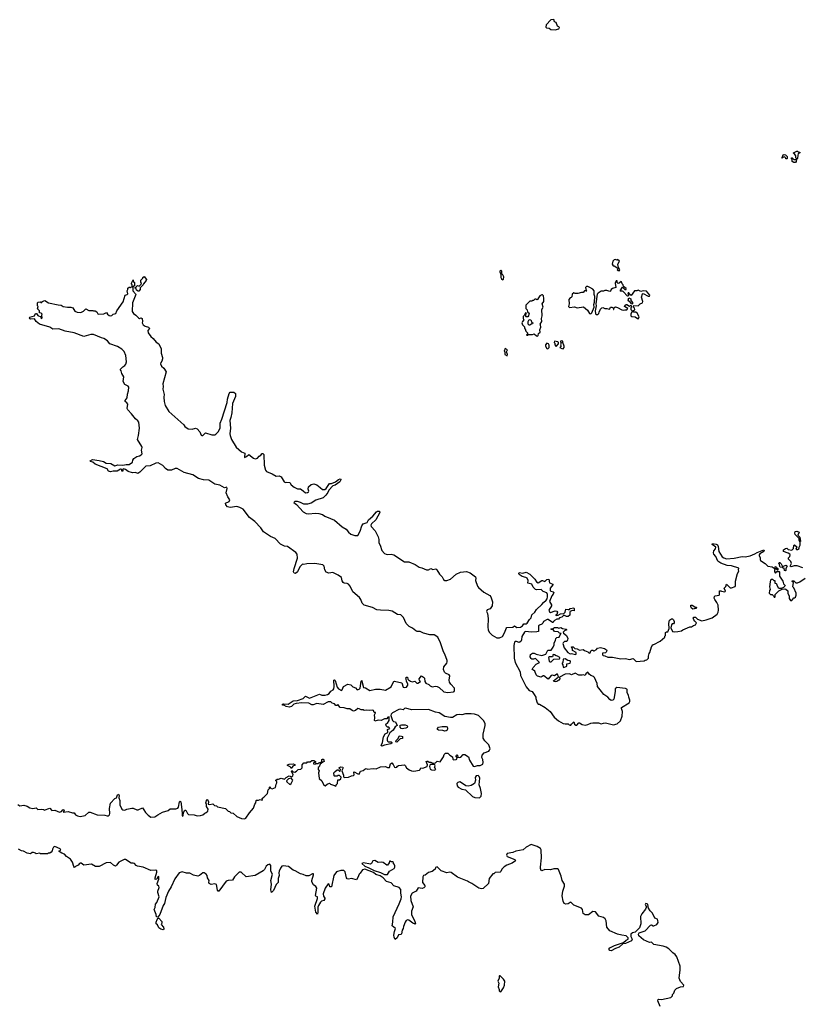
# Model space of a CAD drawing. Extents: x 1980017 to 2252640, y 74400 to 266395.
# Tile 359 of 388: x 2203701 to 2214725, y 194746 to 208658. Entities that reach past the tile are written whole.
import ezdxf

# ---------------------------------------------------------------- set-up
doc = ezdxf.new("R2010")
doc.units = 0

msp = doc.modelspace()

# ---------------------------------------------------------------- linework, layer by layer
at = {"layer": '0CON20XD'}
for points in [[(2211265, 208512), (2211315, 208528), (2211322, 208545), (2211315, 208558), (2211297, 208567), (2211276, 208616), (2211255, 208628), (2211245, 208658), (2211200, 208655), (2211137, 208583), (2211132, 208552), (2211141, 208541), (2211178, 208538), (2211200, 208520), (2211265, 208512)], [(2214535, 206690), (2214522, 206692), (2214515, 206710), (2214495, 206718), (2214462, 206702), (2214470, 206710), (2214481, 206749), (2214495, 206753), (2214516, 206746), (2214538, 206725), (2214540, 206695), (2214535, 206690)], [(2214635, 206640), (2214610, 206655), (2214610, 206685), (2214602, 206692), (2214600, 206705), (2214608, 206708), (2214633, 206683), (2214670, 206680), (2214670, 206695), (2214660, 206705), (2214660, 206735), (2214645, 206760), (2214632, 206762), (2214630, 206775), (2214675, 206800), (2214685, 206800), (2214698, 206788), (2214720, 206785), (2214720, 206775), (2214697, 206763), (2214688, 206745), (2214687, 206695), (2214670, 206680), (2214668, 206652), (2214655, 206642), (2214635, 206640)], [(2212165, 205110), (2212178, 205125), (2212152, 205172), (2212148, 205205), (2212172, 205245), (2212145, 205268), (2212135, 205262), (2212115, 205270), (2212095, 205264), (2212077, 205245), (2212068, 205205), (2212082, 205182), (2212095, 205180), (2212148, 205148), (2212150, 205135), (2212140, 205125), (2212152, 205112), (2212165, 205110)], [(2210525, 204982), (2210535, 204990), (2210536, 205024), (2210525, 205053), (2210508, 205068), (2210512, 205105), (2210495, 205112), (2210481, 205105), (2210480, 205095), (2210498, 205058), (2210496, 205015), (2210505, 204997), (2210525, 204982)], [(2209772, 199298), (2209766, 199325), (2209775, 199389), (2209765, 199401), (2209713, 199423), (2209700, 199440), (2209688, 199475), (2209693, 199515), (2209731, 199565), (2209739, 199585), (2209739, 199605), (2209704, 199694), (2209685, 199725), (2209646, 199855), (2209605, 199935), (2209555, 199967), (2209495, 199967), (2209405, 199990), (2209355, 200013), (2209315, 200014), (2209295, 200023), (2209249, 200059), (2209203, 200085), (2209158, 200125), (2209122, 200212), (2209085, 200251), (2209035, 200256), (2208959, 200299), (2208915, 200312), (2208795, 200313), (2208745, 200318), (2208684, 200354), (2208565, 200385), (2208536, 200415), (2208520, 200465), (2208502, 200492), (2208405, 200574), (2208367, 200655), (2208345, 200682), (2208325, 200694), (2208285, 200697), (2208268, 200708), (2208255, 200731), (2208245, 200776), (2208198, 200808), (2208125, 200845), (2208065, 200840), (2208031, 200851), (2208008, 200885), (2208002, 200935), (2207982, 200955), (2207868, 200972), (2207755, 200968), (2207715, 200960), (2207695, 200964), (2207657, 200925), (2207622, 200855), (2207595, 200833), (2207575, 200840), (2207566, 200855), (2207576, 200905), (2207625, 201050), (2207619, 201105), (2207602, 201132), (2207485, 201214), (2207441, 201221), (2207385, 201249), (2207307, 201327), (2207244, 201354), (2207145, 201421), (2207106, 201476), (2207020, 201570), (2206947, 201625), (2206855, 201741), (2206811, 201765), (2206765, 201781), (2206673, 201767), (2206636, 201776), (2206614, 201805), (2206609, 201825), (2206659, 201851), (2206669, 201875), (2206638, 201918), (2206618, 201972), (2206633, 202035), (2206625, 202052), (2206595, 202043), (2206529, 202079), (2206457, 202095), (2206370, 202150), (2206295, 202158), (2206225, 202174), (2206145, 202226), (2206025, 202260), (2205925, 202317), (2205895, 202318), (2205845, 202291), (2205795, 202292), (2205761, 202315), (2205720, 202360), (2205655, 202396), (2205625, 202393), (2205545, 202354), (2205482, 202348), (2205399, 202265), (2205367, 202247), (2205335, 202259), (2205295, 202254), (2205235, 202274), (2205197, 202303), (2205165, 202312), (2205158, 202305), (2205155, 202280), (2205145, 202280), (2205142, 202302), (2205125, 202308), (2205075, 202279), (2205023, 202277), (2204985, 202268), (2204955, 202278), (2204934, 202314), (2204765, 202379), (2204735, 202405), (2204702, 202415), (2204697, 202425), (2204728, 202442), (2204825, 202430), (2204885, 202414), (2204923, 202393), (2204988, 202385), (2205045, 202353), (2205085, 202369), (2205155, 202364), (2205205, 202375), (2205245, 202371), (2205292, 202405), (2205298, 202432), (2205314, 202456), (2205355, 202486), (2205395, 202496), (2205415, 202508), (2205429, 202525), (2205420, 202575), (2205431, 202615), (2205428, 202625), (2205364, 202725), (2205378, 202785), (2205394, 202885), (2205381, 202971), (2205369, 202989), (2205335, 203017), (2205280, 203090), (2205228, 203145), (2205219, 203165), (2205228, 203225), (2205216, 203245), (2205190, 203265), (2205188, 203275), (2205219, 203315), (2205224, 203365), (2205239, 203415), (2205240, 203465), (2205232, 203482), (2205185, 203505), (2205164, 203545), (2205172, 203612), (2205145, 203660), (2205136, 203696), (2205122, 203715), (2205155, 203754), (2205185, 203770), (2205201, 203790), (2205209, 203825), (2205202, 203912), (2205178, 203968), (2205144, 204004), (2205081, 204041), (2204975, 204078), (2204939, 204119), (2204888, 204155), (2204855, 204163), (2204745, 204211), (2204705, 204209), (2204605, 204181), (2204472, 204232), (2204345, 204255), (2204255, 204289), (2204170, 204285), (2204125, 204312), (2203982, 204355), (2203932, 204395), (2203912, 204432), (2203855, 204428), (2203845, 204432), (2203838, 204445), (2203844, 204456), (2203908, 204472), (2203925, 204508), (2203936, 204506), (2203955, 204480), (2203998, 204458), (2204005, 204430), (2204020, 204445), (2204020, 204455), (2204010, 204465), (2204017, 204497), (2204002, 204512), (2203980, 204515), (2203980, 204545), (2203953, 204573), (2203960, 204605), (2203950, 204615), (2203950, 204655), (2203963, 204667), (2203992, 204672), (2204002, 204662), (2204015, 204660), (2204020, 204675), (2204055, 204690), (2204109, 204659), (2204245, 204630), (2204285, 204624), (2204316, 204606), (2204375, 204594), (2204425, 204594), (2204450, 204585), (2204481, 204541), (2204513, 204527), (2204565, 204522), (2204601, 204539), (2204635, 204572), (2204675, 204548), (2204735, 204550), (2204743, 204543), (2204765, 204542), (2204788, 204528), (2204802, 204502), (2204815, 204496), (2204889, 204501), (2204925, 204520), (2204942, 204495), (2204965, 204478), (2204985, 204473), (2205002, 204478), (2205023, 204497), (2205058, 204505), (2205071, 204545), (2205160, 204670), (2205192, 204765), (2205217, 204773), (2205227, 204783), (2205220, 204825), (2205230, 204845), (2205230, 204865), (2205245, 204880), (2205258, 204878), (2205265, 204870), (2205272, 204878), (2205288, 204882), (2205290, 204915), (2205282, 204922), (2205280, 204935), (2205305, 204980), (2205310, 204955), (2205320, 204945), (2205320, 204895), (2205300, 204885), (2205300, 204825), (2205336, 204786), (2205340, 204775), (2205294, 204656), (2205291, 204535), (2205308, 204508), (2205342, 204485), (2205378, 204445), (2205395, 204438), (2205415, 204443), (2205429, 204435), (2205437, 204395), (2205431, 204375), (2205445, 204347), (2205475, 204328), (2205520, 204315), (2205530, 204305), (2205532, 204295), (2205510, 204265), (2205516, 204235), (2205552, 204181), (2205584, 204155), (2205630, 204100), (2205665, 204076), (2205699, 204005), (2205698, 203945), (2205716, 203885), (2205716, 203865), (2205707, 203835), (2205692, 203815), (2205689, 203795), (2205704, 203764), (2205735, 203732), (2205767, 203683), (2205721, 203515), (2205727, 203475), (2205722, 203435), (2205743, 203363), (2205735, 203325), (2205742, 203265), (2205757, 203207), (2205809, 203120), (2206020, 202935), (2206035, 202912), (2206078, 202878), (2206135, 202872), (2206185, 202884), (2206206, 202876), (2206243, 202833), (2206265, 202788), (2206275, 202782), (2206285, 202783), (2206325, 202822), (2206414, 202794), (2206455, 202794), (2206469, 202801), (2206504, 202835), (2206530, 202885), (2206534, 202956), (2206557, 203013), (2206629, 203251), (2206635, 203295), (2206658, 203375), (2206675, 203393), (2206725, 203396), (2206748, 203375), (2206750, 203335), (2206707, 203235), (2206698, 203105), (2206684, 203035), (2206669, 202995), (2206677, 202885), (2206670, 202805), (2206675, 202782), (2206694, 202724), (2206760, 202620), (2206835, 202551), (2206882, 202535), (2206875, 202470), (2206905, 202487), (2206935, 202516), (2207005, 202461), (2207025, 202452), (2207044, 202456), (2207059, 202461), (2207081, 202489), (2207108, 202505), (2207125, 202530), (2207135, 202530), (2207147, 202515), (2207154, 202365), (2207171, 202295), (2207184, 202275), (2207265, 202242), (2207325, 202207), (2207365, 202212), (2207395, 202198), (2207435, 202128), (2207455, 202118), (2207475, 202122), (2207517, 202117), (2207537, 202085), (2207575, 202053), (2207625, 202028), (2207665, 202027), (2207703, 202003), (2207735, 201972), (2207765, 201977), (2207778, 201985), (2207782, 201995), (2207773, 202025), (2207781, 202059), (2207815, 202090), (2207855, 202100), (2207895, 202084), (2207945, 202049), (2207975, 202021), (2208009, 202021), (2208028, 202032), (2208075, 202103), (2208106, 202104), (2208160, 202130), (2208205, 202162), (2208225, 202170), (2208237, 202165), (2208236, 202154), (2208220, 202130), (2208157, 202083), (2208125, 202070), (2208065, 202011), (2208051, 201979), (2208022, 201938), (2207987, 201903), (2207885, 201870), (2207815, 201826), (2207765, 201813), (2207715, 201811), (2207665, 201838), (2207625, 201850), (2207585, 201848), (2207574, 201835), (2207608, 201808), (2207706, 201705), (2207745, 201681), (2207785, 201674), (2207875, 201686), (2207925, 201682), (2207978, 201668), (2208012, 201645), (2208092, 201612), (2208145, 201585), (2208255, 201492), (2208311, 201461), (2208345, 201416), (2208375, 201391), (2208435, 201369), (2208475, 201370), (2208510, 201430), (2208531, 201505), (2208553, 201537), (2208606, 201555), (2208628, 201592), (2208686, 201644), (2208738, 201705), (2208755, 201715), (2208782, 201712), (2208788, 201695), (2208729, 201591), (2208668, 201535), (2208659, 201515), (2208666, 201495), (2208720, 201435), (2208762, 201352), (2208773, 201315), (2208774, 201265), (2208792, 201232), (2208817, 201157), (2208855, 201116), (2208875, 201104), (2208892, 201102), (2208945, 201108), (2208985, 201096), (2209135, 200999), (2209195, 200996), (2209285, 200959), (2209344, 200924), (2209382, 200915), (2209445, 200886), (2209473, 200887), (2209505, 200904), (2209535, 200890), (2209577, 200897), (2209592, 200885), (2209629, 200825), (2209666, 200786), (2209685, 200749), (2209706, 200736), (2209735, 200734), (2209785, 200754), (2209866, 200825), (2209925, 200850), (2210013, 200863), (2210063, 200843), (2210138, 200788), (2210144, 200765), (2210136, 200735), (2210168, 200655), (2210182, 200635), (2210257, 200567), (2210341, 200521), (2210354, 200505)], [(2205375, 204820), (2205350, 204835), (2205348, 204858), (2205332, 204862), (2205330, 204875), (2205348, 204882), (2205365, 204900), (2205388, 204892), (2205418, 204922), (2205420, 204935), (2205410, 204945), (2205413, 204977), (2205440, 205005), (2205440, 205015), (2205457, 205027), (2205490, 204985), (2205488, 204975), (2205450, 204925), (2205445, 204910), (2205402, 204868), (2205402, 204845), (2205385, 204822), (2205375, 204820)], [(2211865, 204490), (2211880, 204505), (2211883, 204527), (2211902, 204568), (2211923, 204587), (2211935, 204590), (2211965, 204578), (2211995, 204576), (2212025, 204567), (2212036, 204574), (2212045, 204598), (2212065, 204598), (2212080, 204585), (2212085, 204562), (2212090, 204565), (2212090, 204585), (2212115, 204602), (2212145, 204593), (2212205, 204558), (2212225, 204552), (2212245, 204560), (2212275, 204560), (2212290, 204575), (2212240, 204605), (2212245, 204620), (2212265, 204632), (2212275, 204632), (2212315, 204610), (2212325, 204620), (2212338, 204618), (2212340, 204595), (2212330, 204585), (2212330, 204565), (2212355, 204540), (2212378, 204552), (2212388, 204565), (2212385, 204580), (2212370, 204595), (2212372, 204618), (2212437, 204613), (2212465, 204643), (2212496, 204655), (2212502, 204675), (2212482, 204735), (2212495, 204782), (2212505, 204788), (2212575, 204750), (2212595, 204750), (2212598, 204765), (2212555, 204822), (2212505, 204826), (2212475, 204819), (2212435, 204836), (2212415, 204828), (2212383, 204827), (2212335, 204760), (2212312, 204782), (2212305, 204798), (2212295, 204798), (2212290, 204785), (2212300, 204775), (2212300, 204755), (2212285, 204750), (2212225, 204818), (2212215, 204822), (2212185, 204820), (2212180, 204825), (2212215, 204880), (2212246, 204846), (2212268, 204845), (2212268, 204858), (2212230, 204890), (2212225, 204910), (2212210, 204925), (2212200, 204955), (2212193, 204957), (2212167, 204933), (2212155, 204932), (2212138, 204945), (2212138, 204968), (2212125, 204970), (2212112, 204935), (2212120, 204875), (2212075, 204860), (2212056, 204844), (2212045, 204820), (2212035, 204818), (2211993, 204833), (2211965, 204832), (2211945, 204820), (2211915, 204820), (2211870, 204795), (2211855, 204780), (2211838, 204645), (2211841, 204615), (2211827, 204545), (2211835, 204500), (2211845, 204490), (2211865, 204490)], [(2211765, 204502), (2211780, 204515), (2211814, 204595), (2211807, 204635), (2211820, 204665), (2211824, 204745), (2211813, 204775), (2211814, 204825), (2211795, 204850), (2211754, 204875), (2211725, 204886), (2211704, 204886), (2211691, 204875), (2211700, 204830), (2211708, 204822), (2211702, 204822), (2211700, 204830), (2211675, 204828), (2211657, 204803), (2211633, 204803), (2211585, 204788), (2211545, 204790), (2211525, 204798), (2211505, 204780), (2211498, 204742), (2211488, 204732), (2211475, 204730), (2211458, 204705), (2211462, 204645), (2211450, 204605), (2211465, 204591), (2211535, 204600), (2211575, 204586), (2211665, 204600), (2211722, 204555), (2211750, 204505), (2211765, 204502)], [(2211015, 204188), (2211025, 204194), (2211028, 204222), (2211049, 204245), (2211046, 204274), (2211060, 204315), (2211057, 204345), (2211050, 204355), (2211076, 204395), (2211068, 204435), (2211078, 204475), (2211077, 204565), (2211092, 204595), (2211078, 204645), (2211104, 204676), (2211104, 204716), (2211096, 204755), (2211085, 204770), (2211075, 204772), (2211047, 204755), (2211020, 204715), (2211018, 204702), (2211005, 204700), (2210995, 204710), (2210975, 204710), (2210955, 204690), (2210942, 204688), (2210935, 204680), (2210905, 204680), (2210850, 204625), (2210850, 204575), (2210868, 204558), (2210872, 204532), (2210900, 204505), (2210890, 204495), (2210888, 204472), (2210875, 204460), (2210855, 204460), (2210850, 204465), (2210850, 204495), (2210860, 204505), (2210842, 204518), (2210828, 204482), (2210810, 204465), (2210810, 204435), (2210818, 204428), (2210820, 204415), (2210800, 204395), (2210798, 204382), (2210790, 204375), (2210800, 204345), (2210828, 204318), (2210830, 204295), (2210838, 204288), (2210850, 204255), (2210870, 204235), (2210870, 204215), (2210860, 204205), (2210865, 204200), (2210878, 204202), (2210885, 204210), (2210945, 204210), (2210965, 204220), (2211001, 204191), (2211015, 204188)], [(2212345, 204640), (2212325, 204660), (2212318, 204678), (2212305, 204680), (2212292, 204695), (2212305, 204730), (2212330, 204715), (2212332, 204692), (2212360, 204655), (2212345, 204640)], [(2212435, 204433), (2212446, 204444), (2212448, 204458), (2212423, 204513), (2212403, 204523), (2212375, 204524), (2212365, 204532), (2212345, 204530), (2212330, 204495), (2212332, 204475), (2212345, 204463), (2212395, 204458), (2212424, 204434), (2212435, 204433)], [(2210905, 204340), (2210895, 204340), (2210880, 204355), (2210880, 204395), (2210895, 204420), (2210918, 204418), (2210935, 204380), (2210950, 204375), (2210945, 204360), (2210935, 204360), (2210905, 204340)], [(2211155, 204007), (2211165, 204013), (2211180, 204025), (2211179, 204059), (2211169, 204079), (2211145, 204086), (2211127, 204065), (2211126, 204045), (2211145, 204013), (2211155, 204007)], [(2211275, 204040), (2211311, 204079), (2211312, 204095), (2211300, 204105), (2211255, 204116), (2211248, 204098), (2211257, 204087), (2211258, 204065), (2211275, 204040)], [(2211375, 204009), (2211390, 204025), (2211390, 204045), (2211370, 204095), (2211372, 204115), (2211355, 204122), (2211340, 204115), (2211340, 204105), (2211350, 204095), (2211340, 204065), (2211346, 204046), (2211330, 204025), (2211355, 204010), (2211375, 204009)], [(2210585, 203910), (2210588, 203925), (2210576, 203964), (2210588, 203995), (2210555, 204010), (2210542, 203975), (2210550, 203965), (2210553, 203925), (2210585, 203910)], [(2214761, 200911), (2214682, 200942), (2214638, 200942), (2214595, 200928), (2214580, 200935), (2214602, 200975), (2214593, 201003), (2214558, 201035), (2214558, 201055), (2214578, 201075), (2214582, 201095), (2214575, 201108), (2214555, 201118), (2214490, 201145), (2214488, 201165), (2214515, 201188), (2214535, 201190), (2214553, 201173), (2214607, 201163), (2214630, 201185), (2214633, 201227), (2214645, 201240), (2214680, 201205), (2214660, 201185), (2214672, 201172), (2214685, 201170), (2214708, 201185), (2214708, 201205), (2214722, 201235), (2214722, 201282), (2214707, 201305), (2214708, 201328), (2214654, 201384), (2214650, 201405), (2214654, 201426), (2214675, 201433), (2214707, 201415), (2214690, 201375), (2214717, 201345), (2214726, 201286)], [(2210354, 200505), (2210376, 200434), (2210374, 200375), (2210345, 200336), (2210305, 200319), (2210294, 200295), (2210306, 200266), (2210318, 200195), (2210312, 200075), (2210317, 200035), (2210329, 200005), (2210373, 199963), (2210439, 199925), (2210455, 199922), (2210475, 199925), (2210520, 199945), (2210553, 200005), (2210572, 200058), (2210582, 200068), (2210665, 200074), (2210688, 200092), (2210722, 200072), (2210775, 200076), (2210804, 200095), (2210819, 200121), (2210855, 200122), (2210869, 200131), (2210899, 200181), (2210922, 200205), (2210933, 200247), (2210975, 200285), (2211001, 200325), (2211077, 200393), (2211097, 200425), (2211136, 200454), (2211148, 200475), (2211153, 200505), (2211156, 200536), (2211145, 200559), (2211095, 200581), (2211065, 200605), (2211001, 200601), (2210985, 200606), (2210951, 200641), (2210935, 200682), (2210878, 200695), (2210882, 200735), (2210866, 200766), (2210847, 200777), (2210795, 200792), (2210755, 200820), (2210750, 200835), (2210755, 200846), (2210805, 200839), (2210855, 200850), (2210906, 200825), (2210975, 200754), (2211001, 200715), (2211025, 200700), (2211075, 200732), (2211085, 200734), (2211115, 200722), (2211145, 200750), (2211173, 200753), (2211183, 200703), (2211232, 200682), (2211232, 200675), (2211192, 200625), (2211193, 200595), (2211204, 200584), (2211235, 200576), (2211244, 200565), (2211237, 200543), (2211215, 200518), (2211183, 200437), (2211212, 200392), (2211213, 200375), (2211173, 200315), (2211182, 200292), (2211195, 200282), (2211265, 200306), (2211285, 200303), (2211296, 200285), (2211288, 200255), (2211270, 200245), (2211275, 200240), (2211305, 200244), (2211338, 200262), (2211385, 200266), (2211406, 200285), (2211415, 200330), (2211448, 200322), (2211464, 200326), (2211475, 200338), (2211525, 200348), (2211532, 200335), (2211530, 200305), (2211505, 200310), (2211474, 200296), (2211469, 200285), (2211470, 200245), (2211446, 200224), (2211425, 200224), (2211395, 200239), (2211382, 200238), (2211355, 200217), (2211325, 200207), (2211312, 200188), (2211285, 200186), (2211253, 200167), (2211240, 200155), (2211235, 200140), (2211225, 200140), (2211206, 200156), (2211195, 200158), (2211165, 200183), (2211150, 200185), (2211100, 200155), (2211088, 200132), (2211073, 200117), (2211040, 200105), (2211030, 200095), (2211030, 200015), (2211003, 200007), (2210935, 200003), (2210840, 200015), (2210828, 200005), (2210791, 199945), (2210788, 199895), (2210778, 199872), (2210755, 199860), (2210715, 199872), (2210698, 199872), (2210688, 199862), (2210678, 199815), (2210682, 199635), (2210698, 199575), (2210768, 199445), (2210774, 199394), (2210855, 199230), (2210895, 199182), (2210936, 199166), (2210968, 199125), (2210988, 199085), (2210988, 199065), (2211008, 199005), (2211025, 198988), (2211040, 198985), (2211121, 198941), (2211193, 198883), (2211247, 198805), (2211311, 198751), (2211375, 198716), (2211405, 198708), (2211445, 198710), (2211460, 198695), (2211475, 198690), (2211485, 198690), (2211492, 198705), (2211525, 198737), (2211538, 198705), (2211555, 198688), (2211569, 198691), (2211595, 198722), (2211605, 198722), (2211645, 198698), (2211685, 198692), (2211725, 198698), (2211765, 198717), (2211795, 198723), (2211873, 198723), (2211915, 198707), (2211945, 198720), (2211975, 198721), (2212085, 198696), (2212140, 198710), (2212185, 198752), (2212210, 198815), (2212213, 198883), (2212198, 198925), (2212198, 198942), (2212308, 199005), (2212317, 199025), (2212317, 199045), (2212302, 199085), (2212298, 199115), (2212282, 199145), (2212280, 199195), (2212275, 199200), (2212255, 199210), (2212135, 199220), (2212110, 199205), (2212112, 199165), (2212092, 199058), (2212078, 199042), (2212055, 199040), (2212035, 199052), (2212006, 199086), (2211950, 199125), (2211897, 199187), (2211862, 199235), (2211855, 199280), (2211818, 199365), (2211805, 199378), (2211765, 199392), (2211741, 199411), (2211725, 199440), (2211694, 199416), (2211685, 199392), (2211665, 199402), (2211645, 199396), (2211595, 199396), (2211545, 199424), (2211495, 199403), (2211465, 199414), (2211405, 199411), (2211322, 199368), (2211327, 199345), (2211316, 199324), (2211288, 199305), (2211265, 199302), (2211245, 199308), (2211240, 199315), (2211308, 199372), (2211295, 199410), (2211285, 199410), (2211255, 199386), (2211225, 199397), (2211206, 199394), (2211165, 199342), (2211105, 199387), (2211095, 199388), (2211065, 199370), (2211013, 199383), (2210993, 199403), (2210975, 199452), (2210955, 199468), (2210940, 199475), (2210954, 199506), (2210997, 199553), (2211040, 199575), (2210985, 199632), (2210955, 199624), (2210935, 199624), (2210925, 199630), (2210910, 199655), (2210913, 199687), (2210944, 199706), (2210965, 199708), (2210994, 199694), (2211074, 199674), (2211129, 199691), (2211161, 199749), (2211205, 199752), (2211237, 199793), (2211248, 199825), (2211247, 199855), (2211268, 199885), (2211274, 199916), (2211285, 199928), (2211320, 199935), (2211333, 199967), (2211350, 199985), (2211325, 199992), (2211305, 200007), (2211255, 200012), (2211235, 200040), (2211205, 200040), (2211200, 200045), (2211205, 200050), (2211225, 200050), (2211255, 200072), (2211295, 200072), (2211315, 200061), (2211345, 200070), (2211366, 200056), (2211420, 200045), (2211430, 200035), (2211395, 200023), (2211378, 200005), (2211381, 199991), (2211425, 199958), (2211440, 199915), (2211438, 199895), (2211426, 199874), (2211395, 199872), (2211377, 199855), (2211373, 199845), (2211392, 199782), (2211442, 199715), (2211475, 199700), (2211495, 199703), (2211552, 199688), (2211560, 199695), (2211558, 199715), (2211510, 199745), (2211510, 199765), (2211492, 199798), (2211515, 199798), (2211543, 199773), (2211575, 199767), (2211605, 199750), (2211657, 199757), (2211675, 199743), (2211725, 199728), (2211745, 199708), (2211759, 199711), (2211769, 199741), (2211779, 199751), (2211795, 199752), (2211805, 199740), (2211815, 199738), (2211849, 199761), (2211862, 199778), (2211905, 199787), (2211960, 199775), (2211990, 199755), (2211992, 199738), (2211985, 199720), (2211975, 199710), (2211932, 199708), (2211930, 199685), (2211943, 199673), (2211965, 199670), (2212005, 199652), (2212075, 199651), (2212189, 199629), (2212255, 199630), (2212315, 199620), (2212365, 199630), (2212405, 199592), (2212522, 199598), (2212535, 199610), (2212557, 199613), (2212580, 199635), (2212580, 199665), (2212590, 199705), (2212600, 199715), (2212622, 199795), (2212642, 199828), (2212655, 199830), (2212745, 199878), (2212810, 199935), (2212812, 199948), (2212820, 199955), (2212822, 199998), (2212835, 200010), (2212855, 200010), (2212874, 200055), (2212866, 200125), (2212878, 200175), (2212905, 200192), (2212922, 200192), (2212935, 200178), (2212944, 200155), (2212943, 200135), (2212936, 200124), (2212915, 200120), (2212905, 200108), (2212896, 200066), (2212922, 200012), (2212945, 200007), (2212996, 200015), (2213045, 200023), (2213065, 200039), (2213165, 200078), (2213190, 200080), (2213215, 200100), (2213244, 200106), (2213260, 200135), (2213235, 200158), (2213220, 200180), (2213213, 200205), (2213220, 200215), (2213245, 200214), (2213275, 200186), (2213335, 200163), (2213395, 200176), (2213482, 200208), (2213552, 200258), (2213566, 200285), (2213570, 200315), (2213564, 200384), (2213546, 200425), (2213518, 200465), (2213510, 200485), (2213511, 200509), (2213525, 200519), (2213578, 200525), (2213583, 200537), (2213585, 200588), (2213605, 200590), (2213613, 200583), (2213660, 200575), (2213667, 200585), (2213652, 200625), (2213675, 200650), (2213685, 200680), (2213735, 200632), (2213755, 200630), (2213805, 200650), (2213812, 200665), (2213812, 200725), (2213837, 200833), (2213857, 200865), (2213852, 200885), (2213857, 200907), (2213755, 200939), (2213693, 200947), (2213605, 200978), (2213559, 201009), (2213534, 201074), (2213505, 201105), (2213499, 201125), (2213502, 201155), (2213527, 201183), (2213531, 201205), (2213480, 201245), (2213485, 201256), (2213535, 201248), (2213555, 201236), (2213564, 201215), (2213575, 201145), (2213620, 201070), (2213644, 201054), (2213685, 201040), (2213790, 201050), (2213905, 201074), (2213945, 201067), (2214017, 201083), (2214085, 201111), (2214115, 201132), (2214210, 201165), (2214216, 201155), (2214209, 201145), (2214155, 201110), (2214144, 201095), (2214143, 201085), (2214159, 201055), (2214158, 201025), (2214162, 201015), (2214230, 200975), (2214265, 200937), (2214327, 200927), (2214355, 200910), (2214368, 200912), (2214372, 200928), (2214385, 200930), (2214392, 200912)], [(2214392, 200912), (2214410, 200905), (2214408, 200882), (2214402, 200882), (2214385, 200900), (2214372, 200898), (2214360, 200885), (2214360, 200855), (2214375, 200840), (2214395, 200860), (2214425, 200860), (2214430, 200855), (2214432, 200795), (2214478, 200725), (2214490, 200685), (2214510, 200665), (2214508, 200655), (2214490, 200635), (2214455, 200620), (2214423, 200623), (2214403, 200653), (2214395, 200680), (2214388, 200688), (2214372, 200692), (2214368, 200728), (2214355, 200730), (2214335, 200750), (2214315, 200750), (2214305, 200740), (2214298, 200715), (2214292, 200645), (2214298, 200605), (2214288, 200592), (2214284, 200554), (2214305, 200538), (2214327, 200537), (2214348, 200518), (2214355, 200500), (2214365, 200500), (2214370, 200505), (2214370, 200535), (2214424, 200586), (2214468, 200612), (2214505, 200618), (2214522, 200612), (2214547, 200587), (2214551, 200551), (2214566, 200516), (2214568, 200478), (2214585, 200450), (2214605, 200452), (2214635, 200490), (2214645, 200490), (2214655, 200500), (2214668, 200525), (2214668, 200555), (2214635, 200630), (2214620, 200645), (2214630, 200705), (2214612, 200722), (2214612, 200728), (2214635, 200730), (2214662, 200702), (2214685, 200703), (2214718, 200715), (2214795, 200768)], [(2214515, 200870), (2214500, 200875), (2214498, 200908), (2214485, 200910), (2214475, 200920), (2214443, 200923), (2214435, 200930), (2214430, 200965), (2214420, 200975), (2214425, 200990), (2214438, 200988), (2214455, 200970), (2214475, 200930), (2214525, 200950), (2214538, 200938), (2214520, 200905), (2214520, 200875), (2214515, 200870)], [(2213205, 200330), (2213190, 200345), (2213180, 200365), (2213180, 200385), (2213196, 200386), (2213235, 200360), (2213260, 200355), (2213255, 200340), (2213235, 200340), (2213225, 200332), (2213205, 200330)], [(2211193, 199583), (2211205, 199584), (2211245, 199622), (2211322, 199628), (2211330, 199635), (2211330, 199645), (2211298, 199665), (2211275, 199670), (2211255, 199686), (2211235, 199688), (2211224, 199656), (2211185, 199657), (2211169, 199645), (2211178, 199595), (2211193, 199583)], [(2211385, 199503), (2211428, 199525), (2211428, 199555), (2211473, 199567), (2211480, 199585), (2211477, 199597), (2211443, 199603), (2211405, 199629), (2211377, 199623), (2211370, 199575), (2211362, 199568), (2211360, 199555), (2211372, 199542), (2211375, 199510), (2211385, 199503)], [(2204305, 197490), (2204315, 197499), (2204326, 197495), (2204327, 197483), (2204313, 197463), (2204385, 197472), (2204445, 197450), (2204472, 197452), (2204490, 197425), (2204518, 197408), (2204555, 197398), (2204625, 197412), (2204675, 197460), (2204695, 197462), (2204795, 197422), (2204905, 197418), (2204935, 197408), (2204955, 197410), (2204968, 197422), (2204976, 197444), (2204969, 197515), (2204984, 197586), (2205046, 197654), (2205068, 197665), (2205080, 197705), (2205095, 197713), (2205106, 197695), (2205102, 197665), (2205113, 197625), (2205114, 197565), (2205142, 197505), (2205155, 197492), (2205185, 197488), (2205215, 197502), (2205285, 197518), (2205305, 197518), (2205355, 197492), (2205375, 197492), (2205435, 197520), (2205456, 197496), (2205477, 197457), (2205517, 197417), (2205555, 197392), (2205610, 197395), (2205650, 197425), (2205718, 197462), (2205797, 197483), (2205825, 197510), (2205905, 197510), (2205935, 197518), (2205945, 197530), (2205958, 197605), (2205965, 197614), (2205977, 197605), (2205984, 197534), (2205997, 197445), (2205995, 197410), (2206003, 197403), (2206011, 197415), (2206016, 197455), (2206035, 197488), (2206045, 197490), (2206072, 197442), (2206085, 197430), (2206165, 197422), (2206205, 197410), (2206256, 197414), (2206286, 197424), (2206314, 197446), (2206336, 197454), (2206357, 197475), (2206363, 197505), (2206339, 197539), (2206341, 197571), (2206330, 197595), (2206345, 197640), (2206355, 197640), (2206368, 197605), (2206364, 197574), (2206385, 197570), (2206427, 197577), (2206450, 197555), (2206479, 197549), (2206495, 197537), (2206605, 197513), (2206647, 197477), (2206665, 197472), (2206682, 197452), (2206716, 197446), (2206765, 197400), (2206835, 197373), (2206875, 197368), (2206895, 197378), (2206948, 197452), (2207005, 197518), (2207023, 197575), (2207037, 197595), (2207040, 197625), (2207045, 197630), (2207075, 197630), (2207095, 197640), (2207125, 197632), (2207130, 197645), (2207120, 197655), (2207148, 197672), (2207202, 197725), (2207208, 197775), (2207230, 197795), (2207230, 197815), (2207237, 197817), (2207242, 197802), (2207265, 197790), (2207315, 197810), (2207322, 197855), (2207332, 197875), (2207332, 197892), (2207320, 197905), (2207320, 197915), (2207335, 197928), (2207355, 197926), (2207395, 197940), (2207442, 197928), (2207465, 197950), (2207505, 197972), (2207545, 197960), (2207560, 197975), (2207562, 197995), (2207538, 198035), (2207542, 198048), (2207561, 198031), (2207585, 198027), (2207611, 198039), (2207635, 198063), (2207671, 198069), (2207688, 198085), (2207688, 198132), (2207715, 198160), (2207755, 198160), (2207765, 198170), (2207805, 198170), (2207825, 198190), (2207855, 198190), (2207878, 198178), (2207880, 198165), (2207852, 198158), (2207850, 198145), (2207875, 198140), (2207885, 198150), (2207915, 198150), (2207925, 198160), (2207968, 198172), (2207968, 198205), (2207975, 198212), (2207985, 198210), (2207998, 198195), (2208000, 198175), (2207982, 198168), (2207942, 198138), (2207928, 198102), (2207918, 198092), (2207917, 198065), (2207928, 198045), (2207922, 198015), (2207930, 197935), (2207968, 197905), (2207995, 197842), (2208015, 197832), (2208045, 197858), (2208075, 197870), (2208088, 197858), (2208148, 197838), (2208155, 197830), (2208170, 197835), (2208172, 197848), (2208190, 197865), (2208192, 197918), (2208215, 197920), (2208236, 197934), (2208240, 197955), (2208215, 197980), (2208195, 197980), (2208185, 197970), (2208145, 197970), (2208140, 197975), (2208138, 198015), (2208154, 198036), (2208185, 198060), (2208198, 198058), (2208215, 198040), (2208225, 198040), (2208232, 198062), (2208210, 198085), (2208235, 198103), (2208262, 198095), (2208270, 198085), (2208253, 198057), (2208252, 198045), (2208276, 197985), (2208272, 197965), (2208277, 197957), (2208285, 197952), (2208343, 197957), (2208385, 197973), (2208415, 197978), (2208423, 197987), (2208420, 198025), (2208425, 198030), (2208475, 198001), (2208495, 197998), (2208515, 198040), (2208552, 198048), (2208575, 198069), (2208595, 198076), (2208615, 198068), (2208695, 198080), (2208735, 198072), (2208795, 198102), (2208865, 198104), (2208895, 198093), (2208925, 198094), (2208938, 198145), (2208955, 198156), (2208977, 198135), (2208995, 198098), (2209005, 198092), (2209025, 198098), (2209037, 198113), (2209051, 198119), (2209135, 198129), (2209145, 198122), (2209165, 198089), (2209200, 198060), (2209234, 198044), (2209265, 198041), (2209345, 198052), (2209358, 198065), (2209365, 198088), (2209395, 198084), (2209456, 198104), (2209459, 198129), (2209443, 198175), (2209455, 198182), (2209465, 198182), (2209485, 198169), (2209505, 198169), (2209535, 198153), (2209555, 198151), (2209575, 198158), (2209595, 198181), (2209637, 198173), (2209686, 198245), (2209694, 198274), (2209714, 198296), (2209745, 198296), (2209775, 198268), (2209813, 198245), (2209818, 198208), (2209825, 198200), (2209865, 198203), (2209875, 198212), (2209880, 198235), (2209860, 198255), (2209875, 198272), (2209886, 198265), (2209890, 198240), (2209915, 198234), (2209931, 198239), (2209964, 198276), (2209985, 198277), (2210038, 198245), (2210054, 198194), (2210105, 198111), (2210125, 198106), (2210165, 198121), (2210205, 198119), (2210240, 198140), (2210245, 198165), (2210241, 198205), (2210229, 198235), (2210233, 198265), (2210260, 198300), (2210325, 198322), (2210338, 198335), (2210344, 198355), (2210325, 198410), (2210270, 198470), (2210246, 198506), (2210247, 198565), (2210275, 198685), (2210275, 198709), (2210255, 198753), (2210178, 198828), (2210125, 198847), (2210075, 198849), (2209995, 198849), (2209945, 198838), (2209905, 198841), (2209876, 198834), (2209815, 198800), (2209785, 198798), (2209705, 198811), (2209625, 198864), (2209575, 198872), (2209475, 198910), (2209235, 198905), (2209155, 198930), (2209134, 198925), (2209115, 198909), (2209074, 198916), (2209055, 198913), (2208967, 198865), (2208948, 198845), (2208940, 198825), (2208964, 198754), (2208981, 198741), (2209010, 198735), (2209032, 198685), (2209002, 198668), (2208975, 198621), (2208926, 198584), (2208891, 198505), (2208889, 198479), (2208894, 198464), (2208905, 198457), (2208947, 198457), (2208958, 198445), (2208955, 198434), (2208942, 198425), (2208852, 198409), (2208815, 198392), (2208806, 198405), (2208824, 198446), (2208840, 198525), (2208864, 198566), (2208898, 198585), (2208902, 198595), (2208895, 198630), (2208926, 198645), (2208915, 198660), (2208895, 198660), (2208875, 198680), (2208872, 198695), (2208875, 198707), (2208895, 198718), (2208918, 198755), (2208918, 198808), (2208900, 198805), (2208885, 198780), (2208855, 198780), (2208805, 198757), (2208765, 198761), (2208718, 198748), (2208710, 198755), (2208716, 198795), (2208712, 198835), (2208728, 198865), (2208725, 198870), (2208705, 198870), (2208698, 198895), (2208683, 198903), (2208635, 198896), (2208596, 198904), (2208567, 198897), (2208555, 198908), (2208525, 198907), (2208495, 198923), (2208475, 198927), (2208445, 198897), (2208415, 198890), (2208395, 198898), (2208365, 198922), (2208325, 198920), (2208285, 198937), (2208228, 198938), (2208195, 198980), (2208185, 198970), (2208165, 198970), (2208145, 198990), (2208115, 199000), (2208095, 199018), (2208055, 199020), (2207985, 198983), (2207895, 198998), (2207844, 198976), (2207825, 198979), (2207785, 199000), (2207685, 199004), (2207605, 198997), (2207573, 198987), (2207540, 198955), (2207505, 198943), (2207465, 198952), (2207432, 198972), (2207413, 198973), (2207410, 198985), (2207425, 198990), (2207492, 198988), (2207565, 199032), (2207622, 199038), (2207705, 199067), (2207735, 199098), (2207795, 199071), (2207935, 199127), (2207966, 199116), (2208015, 199114), (2208048, 199122), (2208073, 199137), (2208095, 199172), (2208130, 199190), (2208138, 199202), (2208142, 199235), (2208135, 199328), (2208149, 199329), (2208155, 199320), (2208186, 199225), (2208205, 199204), (2208245, 199180), (2208255, 199190), (2208273, 199235), (2208335, 199270), (2208375, 199258), (2208405, 199234), (2208445, 199219), (2208465, 199190), (2208495, 199200), (2208507, 199213), (2208525, 199310), (2208535, 199320), (2208539, 199295), (2208555, 199222), (2208586, 199216), (2208645, 199178), (2208725, 199201), (2208790, 199200), (2208865, 199183), (2208946, 199234), (2208964, 199276), (2208983, 199305), (2208996, 199314), (2209098, 199288), (2209115, 199228), (2209135, 199220), (2209162, 199225), (2209183, 199255), (2209182, 199275), (2209163, 199305), (2209157, 199347), (2209150, 199355), (2209164, 199366), (2209176, 199366), (2209181, 199341), (2209190, 199330), (2209222, 199312), (2209245, 199304), (2209280, 199310), (2209310, 199285), (2209325, 199282), (2209360, 199305), (2209345, 199320), (2209344, 199345), (2209375, 199387), (2209405, 199370), (2209417, 199355), (2209423, 199305), (2209435, 199283), (2209477, 199267), (2209496, 199246), (2209525, 199230), (2209575, 199242), (2209595, 199237), (2209625, 199221), (2209692, 199162), (2209745, 199153), (2209825, 199159), (2209836, 199164), (2209841, 199179), (2209840, 199215), (2209789, 199269), (2209772, 199298)], [(2209105, 198637), (2209087, 198645), (2209075, 198660), (2209075, 198690), (2209094, 198696), (2209145, 198694), (2209170, 198685), (2209178, 198675), (2209171, 198659), (2209155, 198649), (2209125, 198643), (2209105, 198637)], [(2209705, 198606), (2209675, 198617), (2209615, 198621), (2209601, 198631), (2209599, 198645), (2209615, 198661), (2209665, 198672), (2209723, 198673), (2209736, 198665), (2209744, 198645), (2209739, 198621), (2209725, 198610), (2209705, 198606)], [(2209025, 198448), (2209013, 198455), (2209017, 198475), (2209047, 198503), (2209061, 198535), (2209075, 198539), (2209105, 198529), (2209105, 198501), (2209074, 198496), (2209025, 198448)], [(2207535, 198080), (2207532, 198092), (2207522, 198102), (2207485, 198118), (2207485, 198132), (2207505, 198140), (2207565, 198143), (2207587, 198135), (2207590, 198125), (2207557, 198113), (2207535, 198080)], [(2209555, 198054), (2209576, 198065), (2209561, 198095), (2209568, 198115), (2209565, 198128), (2209554, 198134), (2209505, 198134), (2209494, 198126), (2209487, 198105), (2209499, 198069), (2209515, 198058), (2209555, 198054)], [(2210195, 197663), (2210220, 197685), (2210223, 197725), (2210210, 197795), (2210192, 197845), (2210199, 197939), (2210188, 197965), (2210175, 197977), (2210147, 197973), (2210135, 197950), (2210140, 197915), (2210122, 197865), (2210075, 197838), (2210035, 197828), (2210003, 197833), (2209955, 197868), (2209915, 197888), (2209888, 197882), (2209873, 197867), (2209880, 197835), (2209892, 197815), (2209945, 197788), (2209995, 197778), (2210095, 197680), (2210127, 197667), (2210195, 197663)], [(2207515, 197852), (2207533, 197867), (2207560, 197915), (2207535, 197940), (2207495, 197930), (2207470, 197905), (2207475, 197890), (2207515, 197852)], [(2203675, 197568), (2203705, 197552), (2203759, 197559), (2203805, 197546), (2203844, 197524), (2203885, 197511), (2203935, 197522), (2203957, 197497), (2204005, 197502), (2204037, 197497), (2204045, 197490), (2204125, 197518), (2204155, 197483), (2204195, 197490), (2204265, 197459), (2204290, 197470), (2204305, 197490)], [(2212746, 194716), (2212713, 194795), (2212717, 194813), (2212725, 194818), (2212766, 194814), (2212895, 194842), (2212920, 194865), (2212922, 194885), (2212938, 194905), (2212952, 194945), (2212975, 194968), (2213035, 194993), (2213074, 194996), (2213081, 195015), (2213035, 195070), (2213012, 195115), (2213029, 195235), (2213028, 195285), (2212979, 195419), (2212959, 195449), (2212924, 195475), (2212870, 195530), (2212833, 195553), (2212788, 195568), (2212655, 195593), (2212625, 195622), (2212595, 195620), (2212510, 195655), (2212443, 195713), (2212438, 195735), (2212448, 195755), (2212534, 195786), (2212610, 195865), (2212625, 195867), (2212645, 195853), (2212655, 195853), (2212698, 195875), (2212716, 195904), (2212712, 195928), (2212708, 195948), (2212672, 195965), (2212636, 196036), (2212606, 196065), (2212580, 196105), (2212571, 196155), (2212563, 196165), (2212545, 196171), (2212537, 196165), (2212536, 196155), (2212552, 196125), (2212541, 196089), (2212489, 196025), (2212470, 195985), (2212471, 195885), (2212453, 195827), (2212395, 195767), (2212355, 195756), (2212333, 195735), (2212333, 195705), (2212350, 195665), (2212339, 195641), (2212255, 195605), (2212221, 195599), (2212165, 195553), (2212114, 195536), (2212056, 195504), (2212035, 195506), (2212022, 195525), (2212035, 195543), (2212102, 195578), (2212229, 195621), (2212265, 195651), (2212292, 195665), (2212293, 195685), (2212265, 195714), (2212205, 195724), (2212145, 195735), (2212035, 195786), (2211995, 195836), (2211982, 195925), (2211969, 195955), (2211945, 195972), (2211882, 195992), (2211831, 196051), (2211795, 196056), (2211735, 196011), (2211685, 196010), (2211660, 196030), (2211650, 196085), (2211635, 196104), (2211525, 196149), (2211485, 196188), (2211475, 196187), (2211445, 196164), (2211415, 196160), (2211392, 196172), (2211374, 196204), (2211363, 196277), (2211372, 196345), (2211395, 196415), (2211397, 196445), (2211362, 196495), (2211348, 196555), (2211309, 196649), (2211295, 196659), (2211245, 196658), (2211195, 196644), (2211115, 196651), (2211075, 196630), (2211066, 196636), (2211054, 196664), (2211054, 196685), (2211070, 196815), (2211071, 196855), (2211064, 196885), (2211067, 196927), (2211055, 196946), (2211008, 196975), (2210925, 197004), (2210855, 196966), (2210812, 196928), (2210708, 196912), (2210665, 196890), (2210585, 196876), (2210578, 196855), (2210587, 196835), (2210695, 196792), (2210702, 196775), (2210655, 196742), (2210579, 196711), (2210545, 196688), (2210510, 196655), (2210498, 196622), (2210488, 196612), (2210415, 196610), (2210395, 196590), (2210382, 196588), (2210333, 196525), (2210320, 196455), (2210245, 196382), (2210225, 196378), (2210185, 196388), (2210084, 196454), (2210037, 196477), (2210025, 196488), (2209883, 196543), (2209795, 196607), (2209775, 196612), (2209734, 196604), (2209655, 196630), (2209595, 196688), (2209575, 196680), (2209570, 196655), (2209527, 196623), (2209475, 196610), (2209425, 196572), (2209404, 196566), (2209394, 196546), (2209388, 196465), (2209422, 196425), (2209428, 196415), (2209422, 196405), (2209408, 196392), (2209386, 196384), (2209328, 196392), (2209302, 196345), (2209245, 196316), (2209222, 196275), (2209224, 196215), (2209257, 196125), (2209236, 196064), (2209233, 196017), (2209283, 195915), (2209289, 195881), (2209285, 195878), (2209252, 195892), (2209195, 195937), (2209181, 195939), (2209161, 195929), (2209143, 195905), (2209120, 195845), (2209118, 195815), (2209102, 195795), (2209095, 195740), (2209085, 195732), (2209051, 195729), (2209034, 195686), (2209005, 195660), (2208987, 195695), (2208986, 195724), (2208993, 195777), (2209010, 195815), (2208963, 195855), (2208972, 195905), (2208976, 195984), (2209061, 196165), (2209087, 196235), (2209091, 196265), (2209084, 196316), (2209085, 196370), (2209060, 196395), (2208985, 196420), (2208945, 196462), (2208883, 196483), (2208832, 196532), (2208790, 196560), (2208732, 196582), (2208698, 196608), (2208575, 196654), (2208542, 196645), (2208510, 196600), (2208493, 196587), (2208474, 196536), (2208455, 196507), (2208385, 196522), (2208345, 196514), (2208325, 196518), (2208315, 196532), (2208295, 196617), (2208277, 196635), (2208235, 196637), (2208175, 196617)], [(2208175, 196617), (2208136, 196564), (2208103, 196407), (2208082, 196405), (2208070, 196445), (2208055, 196447), (2208015, 196387), (2207986, 196305), (2207991, 196275), (2208012, 196245), (2208010, 196235), (2207995, 196214), (2207965, 196204), (2207949, 196191), (2207920, 196140), (2207913, 196117), (2207912, 196055), (2207905, 196020), (2207885, 196048), (2207871, 196135), (2207907, 196243), (2207906, 196265), (2207883, 196273), (2207879, 196285), (2207898, 196388), (2207885, 196410), (2207852, 196435), (2207826, 196476), (2207827, 196495), (2207850, 196575), (2207848, 196588), (2207835, 196588), (2207785, 196563), (2207745, 196562), (2207705, 196582), (2207665, 196592), (2207593, 196633), (2207565, 196642), (2207495, 196692), (2207420, 196705), (2207404, 196696), (2207385, 196670), (2207364, 196625), (2207359, 196605), (2207364, 196565), (2207351, 196525), (2207351, 196465), (2207325, 196441), (2207283, 196355), (2207255, 196328), (2207247, 196365), (2207259, 196445), (2207246, 196495), (2207269, 196585), (2207249, 196625), (2207248, 196708), (2207234, 196724), (2207206, 196716), (2207182, 196698), (2207157, 196653), (2207138, 196632), (2207025, 196564), (2206898, 196548), (2206827, 196615), (2206798, 196615), (2206735, 196548), (2206705, 196500), (2206644, 196496), (2206618, 196485), (2206515, 196346), (2206505, 196346), (2206495, 196358), (2206478, 196438), (2206455, 196448), (2206405, 196441), (2206376, 196455), (2206371, 196465), (2206376, 196496), (2206353, 196533), (2206349, 196565), (2206333, 196585), (2206305, 196606), (2206285, 196604), (2206242, 196568), (2206215, 196559), (2206155, 196570), (2206105, 196599), (2206055, 196601), (2205993, 196617), (2205955, 196606), (2205892, 196518), (2205842, 196405), (2205803, 196345), (2205765, 196257), (2205745, 196170), (2205726, 196144), (2205679, 196015), (2205652, 195978), (2205631, 195981), (2205627, 196017), (2205602, 196085), (2205616, 196114), (2205620, 196160), (2205636, 196185), (2205669, 196265), (2205652, 196328), (2205651, 196345), (2205670, 196395), (2205668, 196415), (2205649, 196429), (2205642, 196455), (2205666, 196515), (2205667, 196547), (2205665, 196552), (2205653, 196547), (2205636, 196514), (2205615, 196510), (2205612, 196535), (2205639, 196615), (2205636, 196636), (2205625, 196642), (2205555, 196637), (2205445, 196682), (2205365, 196698), (2205347, 196707), (2205320, 196735), (2205305, 196742), (2205275, 196740), (2205195, 196790), (2205175, 196790), (2205100, 196755), (2205069, 196711), (2205055, 196700), (2205025, 196710), (2204985, 196750), (2204923, 196747), (2204825, 196692), (2204773, 196693), (2204715, 196727), (2204605, 196713), (2204569, 196739), (2204555, 196740), (2204544, 196736), (2204525, 196710), (2204490, 196695), (2204475, 196680), (2204464, 196694), (2204446, 196756), (2204420, 196795), (2204364, 196834), (2204335, 196868), (2204295, 196880), (2204260, 196905), (2204260, 196915), (2204280, 196925), (2204272, 196945), (2204195, 196977), (2204179, 196965), (2204163, 196937), (2204158, 196915), (2204143, 196897), (2204127, 196883), (2204105, 196880), (2204095, 196870), (2203995, 196870), (2203985, 196880), (2203935, 196870), (2203925, 196880), (2203895, 196890), (2203875, 196890), (2203855, 196870), (2203805, 196882), (2203755, 196912), (2203724, 196914), (2203685, 196937)], [(2208895, 196578), (2208922, 196628), (2208988, 196665), (2208997, 196683), (2208998, 196705), (2208990, 196725), (2208982, 196732), (2208978, 196748), (2208965, 196760), (2208945, 196760), (2208935, 196770), (2208922, 196768), (2208920, 196745), (2208895, 196710), (2208885, 196710), (2208835, 196748), (2208815, 196753), (2208765, 196752), (2208715, 196778), (2208690, 196775), (2208670, 196735), (2208655, 196727), (2208555, 196744), (2208531, 196735), (2208575, 196697), (2208632, 196675), (2208706, 196636), (2208795, 196608), (2208855, 196578), (2208895, 196578)], [(2205725, 195798), (2205695, 195806), (2205666, 195825), (2205647, 195867), (2205630, 195885), (2205630, 195905), (2205642, 195945), (2205658, 195962), (2205665, 195962), (2205710, 195915), (2205709, 195891), (2205700, 195875), (2205731, 195835), (2205736, 195814), (2205725, 195798)], [(2210495, 194923), (2210535, 194980), (2210547, 195015), (2210553, 195075), (2210535, 195103), (2210485, 195150), (2210475, 195150), (2210470, 195145), (2210472, 195115), (2210454, 195075), (2210467, 195045), (2210460, 194995), (2210472, 194955), (2210472, 194935), (2210480, 194925), (2210495, 194923)]]:
    msp.add_lwpolyline(points, dxfattribs=at)

doc.saveas('drawing.dxf')
